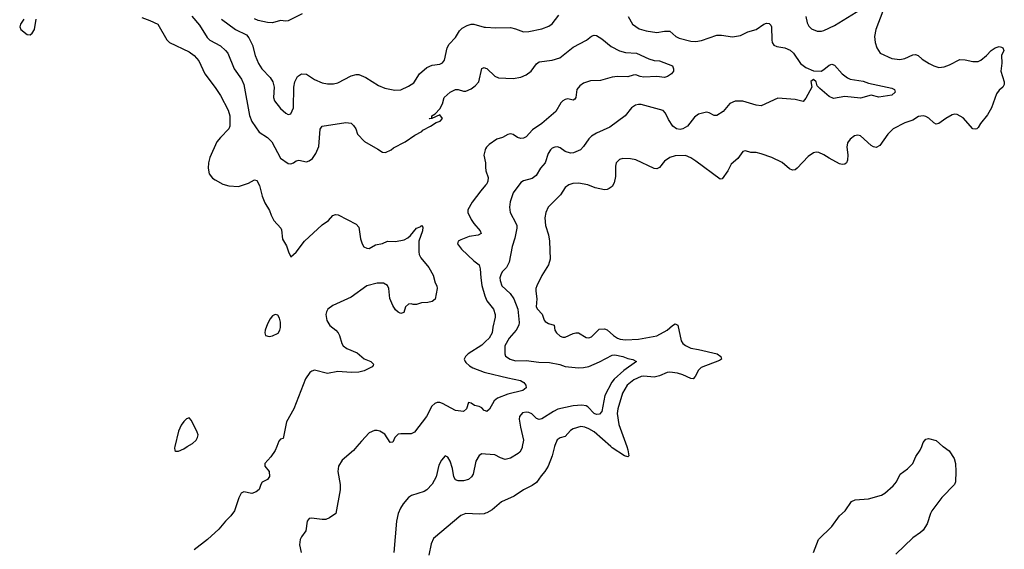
# Model space of a CAD drawing. Header units: inches. Extents: x 1934316 to 2140091, y 524953 to 667329.
# Tile 368 of 384: x 2106434 to 2113970, y 609215 to 613265. Entities that reach past the tile are written whole.
import ezdxf

# ---------------------------------------------------------------- set-up
doc = ezdxf.new("R2010")
doc.units = ezdxf.units.IN
doc.header["$MEASUREMENT"] = 0
for name, color, linetype in [('C1600', 7, 'Continuous'), ('C1601', 7, 'Continuous'), ('C1610', 7, 'Continuous'), ('C1611', 7, 'Continuous')]:
    doc.layers.add(name, color=color, linetype=linetype)

msp = doc.modelspace()

# ---------------------------------------------------------------- linework, layer by layer
at = {"layer": 'C1600', "color": 5}
for points, elevation in [([(2107620.5, 610000), (2107618, 609990), (2107621, 609970), (2107630, 609965.5), (2107650, 609965.7), (2107690, 609982.7), (2107717, 610000)], 220), ([(2108401.4, 610000), (2108390.5, 609969.5), (2108357.5, 609922.5), (2108311, 609870), (2108311, 609850), (2108344, 609810), (2108347.1, 609772.9), (2108331.3, 609750), (2108290, 609728.7), (2108278.8, 609710), (2108267.3, 609672.7), (2108244.9, 609655.1), (2108210, 609642.7), (2108150, 609653.2), (2108130, 609644), (2108110.5, 609609.5), (2108077.3, 609510), (2108050.7, 609470), (2108008.8, 609431.1), (2107957.1, 609370), (2107871.1, 609288.9), (2107770, 609211.8)], 220), ([(2109015.1, 610000), (2108990, 609969.3), (2108902.3, 609897.7), (2108874.9, 609850), (2108868.6, 609810), (2108886.5, 609710), (2108887.6, 609670), (2108853.4, 609490), (2108804.6, 609455.4), (2108777.3, 609442.7), (2108750, 609442), (2108666.7, 609453.3), (2108649.2, 609450.8), (2108634.6, 609430), (2108624.9, 609355.1), (2108590, 609309.5), (2108581.3, 609290), (2108575.3, 609250), (2108587.2, 609190)], 240), ([(2110000, 609942.6), (2109970, 609944.5), (2109950, 609932), (2109926, 609890), (2109905.8, 609790), (2109891.5, 609768.5), (2109868, 609750), (2109830, 609737.7), (2109790, 609737.6), (2109770, 609745.1), (2109755.8, 609770), (2109747.2, 609832.7), (2109730, 609889.5), (2109710, 609919), (2109690, 609929), (2109663.4, 609896.6), (2109642, 609858), (2109620.7, 609770), (2109590, 609712), (2109550.8, 609670), (2109530, 609658), (2109432.8, 609627.2), (2109410, 609612), (2109370, 609563.7), (2109348.8, 609530), (2109331.5, 609490), (2109318.5, 609430), (2109298.7, 609190)], 260), ([(2110000, 609490.5), (2109990, 609487.3), (2109950, 609483.5), (2109850, 609488.2), (2109810, 609472.8), (2109602.2, 609297.8), (2109583.5, 609256.5), (2109564.5, 609170)], 280)]:
    msp.add_lwpolyline(points, dxfattribs=dict(at, elevation=elevation))
at = {"layer": 'C1601', "color": 5}
for points, elevation in [([(2108594.9, 613310), (2108490, 613255.1), (2108470, 613252.7), (2108430, 613259.3), (2108370, 613242), (2108330, 613242.6), (2108258.3, 613258.3), (2108230, 613272)], 260), ([(2106465.5, 613270), (2106440.5, 613230), (2106434, 613210), (2106444, 613190), (2106490, 613150.4), (2106514, 613150), (2106530, 613161.1), (2106547.4, 613190), (2106559.1, 613270)], 220), ([(2107370, 613280.4), (2107430, 613259.5), (2107491, 613230), (2107561, 613110), (2107581, 613090), (2107730, 613018.9), (2107770.4, 612990), (2107806, 612950), (2107850.3, 612850.3), (2107930, 612747.3), (2107970, 612686), (2108030, 612574), (2108042.7, 612530), (2108041.6, 612450), (2108035.2, 612430), (2107970, 612363.7), (2107943.5, 612330), (2107888.6, 612211.4), (2107879.2, 612170), (2107876.9, 612130), (2107884.9, 612084.9), (2107910, 612053.1), (2107930, 612039.6), (2107990, 612007.7), (2108034, 611994), (2108109.7, 611990.3), (2108184.2, 612015.8), (2108230, 612040.5), (2108250, 612035.5), (2108270, 611996), (2108290, 611916), (2108310, 611864), (2108346, 611806), (2108358, 611770), (2108380.4, 611730), (2108433.4, 611670), (2108438.7, 611658.7), (2108446.7, 611586.7), (2108475.8, 611535.8), (2108490.5, 611490.5), (2108510, 611451.3), (2108550, 611486), (2108612.7, 611570), (2108750, 611695.5), (2108798, 611730), (2108830, 611766.8), (2108850, 611776.3), (2108872.8, 611772.8), (2109010, 611702), (2109030, 611678), (2109043.5, 611590), (2109054.6, 611550), (2109068.9, 611528.9), (2109090, 611516.6), (2109110, 611515.7), (2109156.4, 611543.6), (2109210, 611552.4), (2109250, 611570.8), (2109310.8, 611569.2), (2109377.7, 611582.3), (2109404.2, 611595.8), (2109425.9, 611614.1), (2109470, 611670.5), (2109498.6, 611681.4), (2109510, 611692), (2109518.8, 611678.8), (2109517.1, 611650), (2109490.3, 611570), (2109488.4, 611490), (2109492, 611470), (2109504.5, 611444.5), (2109566, 611370), (2109599.3, 611310), (2109613, 611253), (2109626, 611230), (2109630.5, 611210.5), (2109613.2, 611126.8), (2109590.4, 611109.6), (2109558, 611102), (2109510, 611099.5), (2109470, 611086.6), (2109446.3, 611086.3), (2109430, 611092.7), (2109410, 611089), (2109386.8, 611070), (2109373.7, 611026.3), (2109350, 611019.3), (2109330, 611029.6), (2109310, 611047.3), (2109290, 611079.3), (2109268.1, 611131.9), (2109259.5, 611210), (2109250, 611233.2), (2109218, 611250), (2109170, 611251.2), (2109090, 611229.6), (2108970, 611142), (2108830, 611080.5), (2108792.2, 611050), (2108781.1, 611030), (2108776.5, 611010), (2108784.2, 610964.2), (2108806.9, 610926.9), (2108853, 610890), (2108870.4, 610870), (2108881.6, 610850), (2108899.1, 610790), (2108910.4, 610770.4), (2108938, 610750), (2109017.2, 610717.2), (2109070, 610670.6), (2109121, 610650), (2109142.8, 610630), (2109139.8, 610620.2), (2109132, 610610), (2109070, 610580.5), (2109030, 610569.7), (2108970, 610566.9), (2108870, 610573.6), (2108790, 610558.5), (2108690, 610584.5), (2108670, 610578), (2108654, 610566), (2108621.7, 610518.3), (2108533.4, 610290), (2108475.6, 610190), (2108450, 610062), (2108430, 610058), (2108416.9, 610043.1), (2108401.4, 610000)], 220), ([(2107751.4, 613291.4), (2107810, 613222.6), (2107869.6, 613129.6), (2107890, 613109.3), (2107970, 613063.8), (2108010.2, 613030), (2108026, 613010), (2108075.9, 612890), (2108130.8, 612810.8), (2108149.2, 612770), (2108192.7, 612532.7), (2108210, 612485.5), (2108265.7, 612405.7), (2108330, 612364), (2108364, 612330), (2108430, 612206.4), (2108490, 612164.9), (2108510, 612162.6), (2108530, 612170.3), (2108550, 612185.3), (2108570, 612190.4), (2108630, 612178), (2108650, 612184.9), (2108675.4, 612204.6), (2108699.5, 612240.5), (2108724.2, 612295.8), (2108733.4, 612426.6), (2108749.8, 612450.2), (2108930, 612479.1), (2108970, 612474), (2108990, 612456), (2109007.3, 612430), (2109019.1, 612390), (2109072.2, 612332.2), (2109175.9, 612275.9), (2109210.8, 612250.8), (2109233.2, 612250), (2109277.6, 612270), (2109295.4, 612284.6), (2109384.5, 612330), (2109458, 612382), (2109511.6, 612410), (2109520.1, 612419.9), (2109579.3, 612450), (2109620.8, 612479.2), (2109651.3, 612490), (2109669.3, 612510), (2109650, 612537.2), (2109588, 612508), (2109570, 612506), (2109568, 612510), (2109587.3, 612512.7), (2109588.7, 612530), (2109614.6, 612545.4), (2109650, 612584), (2109670, 612620.7), (2109683.5, 612670), (2109730, 612710.2), (2109770, 612731.3), (2109790, 612731.4), (2109830, 612718.6), (2109850, 612719.3), (2109890, 612737.1), (2109921.5, 612758.5), (2109948.7, 612790), (2109970, 612890.7), (2109990, 612898), (2110000, 612894.2)], 240), ([(2107979.6, 613270), (2108086.7, 613190), (2108169.2, 613149.2), (2108186.7, 613126.7), (2108216.5, 613070), (2108236.9, 612990), (2108260.8, 612930), (2108286.5, 612890), (2108350, 612823.2), (2108371, 612790), (2108382.7, 612750), (2108376.5, 612670), (2108384.2, 612644.2), (2108430, 612584.9), (2108470, 612550.6), (2108490, 612540.5), (2108510, 612545.5), (2108529.7, 612590), (2108531.5, 612748.5), (2108539.3, 612790), (2108559.7, 612830), (2108590, 612850.3), (2108630, 612847.4), (2108690, 612807.4), (2108750, 612783.1), (2108790, 612773.4), (2108834.7, 612774.7), (2108870, 612781.5), (2108970, 612836.5), (2109010, 612846.2), (2109030, 612844.7), (2109082.5, 612822.5), (2109181.2, 612761.2), (2109230, 612740.3), (2109304.7, 612724.7), (2109350, 612727.4), (2109410, 612755.3), (2109450, 612782.4), (2109495.1, 612850), (2109550, 612899.5), (2109590, 612917.4), (2109650, 612924), (2109670, 612934), (2109684.4, 612955.6), (2109706, 613050), (2109722, 613078), (2109770, 613128.4), (2109800.6, 613179.4), (2109821.1, 613198.9), (2109858.9, 613221.1), (2109889.9, 613230.1), (2109910, 613230.9), (2109990, 613208.4), (2110000, 613207.8)], 260), ([(2110000, 612277.4), (2109995.5, 612270), (2109987.7, 612230), (2109999.1, 612170), (2110000, 612136.2)], 240), ([(2110000, 611998.3), (2109963, 611957), (2109898, 611870), (2109863, 611810), (2109863.8, 611790), (2109890, 611738), (2109910, 611706), (2109957.3, 611650), (2109966.8, 611630), (2109942.8, 611617.2), (2109873.7, 611606.3), (2109810, 611580.5), (2109790.7, 611570), (2109786, 611550), (2109814.4, 611510), (2109910, 611420.3), (2109950.4, 611390), (2109959.7, 611359.7), (2109962.6, 611290), (2109971.6, 611231.6), (2109993.9, 611153.9), (2110000, 611139.4)], 240), ([(2110000, 610803.3), (2109970, 610774.8), (2109867.4, 610710), (2109845.7, 610690), (2109837, 610670), (2109843.1, 610650), (2109850, 610642.4), (2109877.5, 610617.5), (2109902.7, 610602.7), (2109990, 610570.2), (2110000, 610567.8)], 240), ([(2110000, 610272.7), (2109990, 610276), (2109970, 610296.2), (2109950, 610307), (2109915.9, 610315.9), (2109890, 610333.2), (2109870, 610338), (2109854, 610290), (2109830, 610269.6), (2109770, 610275.4), (2109670, 610331.1), (2109650, 610337.4), (2109630, 610337.4), (2109610.8, 610330), (2109589.2, 610310.8), (2109548.8, 610230), (2109456, 610110), (2109430, 610097.2), (2109350, 610099.1), (2109330, 610094.3), (2109304.2, 610070), (2109290, 610033.2), (2109270, 610032.7), (2109230, 610094.5), (2109190, 610118), (2109170, 610123.7), (2109150, 610122.7), (2109110, 610105.2), (2109050, 610042.7), (2109015.1, 610000)], 240), ([(2107717, 610000), (2107755.5, 610024.5), (2107784, 610050), (2107795.8, 610070), (2107799.7, 610090), (2107792.8, 610110), (2107750, 610199), (2107730, 610221.2), (2107710, 610212.7), (2107690, 610192), (2107670, 610163.7), (2107650, 610117.2), (2107620.5, 610000)], 220)]:
    msp.add_lwpolyline(points, dxfattribs=dict(at, elevation=elevation))
at = {"layer": 'C1601', "color": 5, "elevation": 220}
msp.add_lwpolyline([(2108390, 611009.7), (2108370, 610999.6), (2108350, 610976.2), (2108330, 610938), (2108312.6, 610890), (2108310.3, 610870), (2108315.5, 610850), (2108342.3, 610842.3), (2108370, 610846.4), (2108412.6, 610867.4), (2108426.2, 610890), (2108431.2, 610910), (2108431.2, 610951.2), (2108423, 610983.1), (2108410, 611004.7)], close=True, dxfattribs=at)
at = {"layer": 'C1610', "color": 5}
for points, elevation in [([(2110527.6, 610000), (2110509.2, 609930), (2110477.8, 609850), (2110454.2, 609810), (2110424.4, 609775.6), (2110390, 609724.8), (2110357.1, 609702.9), (2110290.4, 609670), (2110219.1, 609620.9), (2110122, 609578), (2110050, 609515.8), (2110010, 609493.7), (2110000, 609490.5)], 280), ([(2110281, 610000), (2110279.2, 609990), (2110262, 609958), (2110250, 609946.4), (2110190, 609912.1), (2110150, 609900.9), (2110114.3, 609914.3), (2110070, 609938.3), (2110000, 609942.6)], 260), ([(2111081, 610000), (2111090, 609974.8), (2111096.4, 609930), (2111090, 609922.9), (2111062, 609930), (2110970, 609990.7), (2110959.3, 610000)], 280), ([(2112509.8, 609190.2), (2112548.8, 609290), (2112649.9, 609390.1), (2112710, 609470.3), (2112753.3, 609510), (2112799.5, 609580.5), (2112827.5, 609592.5), (2112930, 609602), (2113030, 609628.8), (2113055.4, 609644.6), (2113119.6, 609700.4), (2113145.1, 609730), (2113173.6, 609790), (2113229.8, 609830.2), (2113269.6, 609870), (2113294.3, 609925.7), (2113327.5, 609972.5), (2113338.1, 610000)], 280), ([(2113502.1, 610000), (2113547.5, 609967.5), (2113586, 609910), (2113597.3, 609870), (2113600.5, 609810), (2113596.4, 609730), (2113588, 609710), (2113493.1, 609610), (2113416.5, 609510), (2113404.9, 609490), (2113379.5, 609410), (2113350, 609362), (2113330, 609342.9), (2113270, 609302.9), (2113141.2, 609178.8)], 280)]:
    msp.add_lwpolyline(points, dxfattribs=dict(at, elevation=elevation))
at = {"layer": 'C1611', "color": 5}
for points, elevation in [([(2113041.3, 613330), (2112986.7, 613190), (2112976.3, 613136.3), (2112980.7, 613090), (2112994, 613050), (2113021, 613010), (2113108.5, 612968.5), (2113170, 612960.4), (2113210, 612968.5), (2113270, 612997), (2113290, 612999.5), (2113310, 612990.4), (2113342.5, 612962.5), (2113394.9, 612930), (2113430, 612911.6), (2113470, 612898.9), (2113510, 612905.3), (2113550, 612920.3), (2113630, 612960.3), (2113670, 612958.9), (2113730, 612944.6), (2113770, 612945.3), (2113790, 612955.3), (2113833.6, 612990), (2113870, 613028), (2113899.3, 613050), (2113930, 613058.7), (2113950, 613054), (2113958.8, 613050), (2113967.3, 613030), (2113948, 612990), (2113951.7, 612931.7), (2113943.6, 612870), (2113970.2, 612790), (2113970.3, 612770), (2113957.8, 612750), (2113930, 612725.3), (2113910, 612698), (2113872.6, 612590), (2113842, 612538), (2113788.2, 612470), (2113770, 612439.3), (2113758.8, 612430), (2113750, 612426.6), (2113729.4, 612430), (2113654.7, 612514.7), (2113610, 612539.6), (2113590, 612543.6), (2113570, 612536.3), (2113523.8, 612510), (2113470.2, 612469.8), (2113450, 612466.6), (2113430, 612475.1), (2113391.7, 612511.7), (2113370, 612524), (2113350, 612529.8), (2113314.3, 612525.7), (2113270, 612496.3), (2113210, 612476.4), (2113118.4, 612430), (2113077.6, 612390), (2113016.5, 612303.5), (2112990, 612287), (2112970, 612291.6), (2112950, 612303), (2112870, 612375.8), (2112850, 612383), (2112824.2, 612375.8), (2112790.6, 612350), (2112770, 612322), (2112765.3, 612290), (2112771.8, 612231.8), (2112770.3, 612190), (2112762, 612170), (2112750, 612159.5), (2112730, 612158), (2112710, 612163.5), (2112630, 612205.7), (2112590, 612232.3), (2112550, 612248.5), (2112529.2, 612250.8), (2112510, 612246.3), (2112470, 612219.7), (2112386, 612130), (2112370, 612116.9), (2112350, 612113.3), (2112325.5, 612125.5), (2112270, 612173.6), (2112191.2, 612211.2), (2112110, 612239.5), (2112070, 612249.2), (2112030, 612249.3), (2111990, 612262.7), (2111970, 612256), (2111930, 612202.7), (2111880.3, 612159.7), (2111854.9, 612110), (2111810, 612049), (2111795.2, 612044.8), (2111610, 612184.2), (2111570, 612209.6), (2111530, 612225.1), (2111450, 612223.6), (2111409.1, 612210.9), (2111370, 612182.9), (2111330, 612134.5), (2111310, 612123.6), (2111290, 612126), (2111150, 612192.8), (2111110, 612201.1), (2111050, 612203), (2111024.4, 612195.6), (2111000.3, 612170), (2110994.8, 612145.2), (2110993.3, 612066.7), (2110983.4, 612016.6), (2110970, 611989.3), (2110947.1, 611972.9), (2110930, 611965.6), (2110910, 611964.7), (2110839.2, 611979.2), (2110782.5, 612002.5), (2110710, 612015.8), (2110668.8, 612011.2), (2110638, 612002), (2110610, 611982), (2110574.1, 611925.9), (2110479.5, 611830), (2110460.3, 611790), (2110453.4, 611750), (2110457.6, 611690), (2110480.5, 611619.5), (2110490.3, 611570), (2110494.2, 611434.2), (2110480.3, 611390), (2110431.4, 611308.6), (2110392.9, 611230), (2110385.3, 611210), (2110384.7, 611190), (2110393, 611130), (2110387.7, 611070), (2110397.8, 611050), (2110432.7, 611012.7), (2110447.4, 610967.4), (2110456.4, 610956.4), (2110482.7, 610942.7), (2110526, 610930), (2110530.4, 610890), (2110541.6, 610870), (2110570, 610845.3), (2110590, 610837), (2110610, 610836), (2110670, 610864.2), (2110690, 610870.3), (2110710, 610870.3), (2110770, 610834.6), (2110790, 610832.6), (2110810, 610840.7), (2110870, 610898.7), (2110910, 610902), (2110930, 610892.4), (2110978.3, 610850), (2111009.6, 610829.6), (2111030, 610821.4), (2111070, 610817), (2111170, 610821.8), (2111310, 610846.5), (2111389.7, 610890), (2111430, 610927), (2111450, 610939.5), (2111471.4, 610930), (2111498.2, 610810), (2111510.3, 610790), (2111530, 610772.4), (2111570, 610753.4), (2111630, 610744), (2111771.3, 610710), (2111801, 610690), (2111806.8, 610670), (2111790, 610659.5), (2111650, 610605.1), (2111630, 610583.6), (2111604.8, 610535.2), (2111590, 610519.7), (2111570, 610520.4), (2111509.9, 610549.9), (2111470, 610563.1), (2111410, 610570.6), (2111390, 610567.1), (2111330, 610541.7), (2111290, 610532.3), (2111210, 610538.8), (2111190, 610536.4), (2111134.7, 610510), (2111082.9, 610470), (2111048, 610410), (2111011, 610290), (2111007.5, 610252.5), (2111020.1, 610170), (2111081, 610000)], 280), ([(2112450.3, 613290), (2112461.5, 613241.5), (2112474.9, 613214.9), (2112494.9, 613194.9), (2112536.7, 613176.7), (2112570, 613177), (2112590, 613182), (2112670, 613221.1), (2112870, 613342.3)], 280), ([(2110000, 613207.8), (2110077.2, 613202.7), (2110190, 613204.2), (2110230, 613195.3), (2110290, 613172.4), (2110330, 613175.3), (2110430, 613195.3), (2110485.1, 613214.9), (2110510, 613233.4), (2110561.6, 613298.4)], 260), ([(2111090.3, 613290), (2111125.3, 613230), (2111176, 613196), (2111230, 613178.4), (2111310, 613168.1), (2111370, 613178), (2111410, 613176.4), (2111456.1, 613136.1), (2111482.8, 613122.8), (2111570, 613099.8), (2111610, 613097.6), (2111653.1, 613106.9), (2111770, 613146.3), (2111806, 613146), (2111890, 613133), (2111950, 613143.8), (2112007.7, 613172.3), (2112070, 613190.4), (2112128.9, 613231.1), (2112150, 613237.7), (2112170, 613236), (2112183.4, 613223.4), (2112189.2, 613209.2), (2112190.2, 613110), (2112193.8, 613090), (2112205.7, 613070), (2112230, 613059.3), (2112290, 613050.8), (2112330, 613033), (2112355.8, 613010), (2112409.6, 612929.6), (2112450, 612899.3), (2112510, 612875), (2112567.7, 612872.3), (2112590, 612883.6), (2112630, 612918.3), (2112650, 612923.6), (2112670, 612916.5), (2112730, 612851.6), (2112770, 612819.6), (2112790, 612810.3), (2112890, 612794), (2112930, 612780.2), (2113110, 612741.3), (2113130.5, 612730), (2113134.9, 612710), (2113110, 612688.4), (2113010, 612673.3), (2112950, 612688.2), (2112870, 612664.2), (2112750, 612677.4), (2112661.8, 612661.8), (2112630, 612676.4), (2112557.9, 612737.9), (2112538.7, 612758.7), (2112529.4, 612790), (2112510, 612807), (2112488.2, 612791.8), (2112497.1, 612750), (2112450, 612664.5), (2112430, 612638), (2112370, 612654.7), (2112236.3, 612663.7), (2112110, 612606), (2112070, 612611.5), (2111970, 612641), (2111910, 612641.5), (2111870, 612624.8), (2111817.6, 612562.4), (2111770, 612531.2), (2111750, 612531.5), (2111710, 612553.6), (2111690, 612557.6), (2111630, 612542.4), (2111599.7, 612520.3), (2111545.2, 612450), (2111510.3, 612430), (2111490, 612426.1), (2111460.7, 612430), (2111433.3, 612450), (2111400.9, 612500.9), (2111377.7, 612550), (2111358, 612570), (2111190, 612616.8), (2111170, 612616.4), (2111147.3, 612610), (2111116.3, 612590), (2111067.3, 612530), (2110950, 612442), (2110850, 612396.3), (2110810, 612373.3), (2110790, 612353.6), (2110750, 612294.5), (2110726.8, 612270), (2110672.9, 612247.1), (2110650, 612244.4), (2110610, 612257.3), (2110570, 612285.1), (2110550, 612291.6), (2110530, 612291.3), (2110510, 612282), (2110497, 612270), (2110478.3, 612241.7), (2110455.2, 612170), (2110420.3, 612130), (2110387, 612073), (2110357.3, 612050), (2110290, 612033.7), (2110270, 612020.7), (2110210, 611940.9), (2110189.2, 611870.8), (2110183.2, 611830), (2110188, 611790), (2110230.9, 611710), (2110237.9, 611690), (2110238.2, 611670), (2110224.7, 611595.3), (2110204.2, 611530), (2110179.6, 611410), (2110158.8, 611370), (2110130, 611339.7), (2110119, 611321), (2110110.2, 611290), (2110110.9, 611270), (2110125.4, 611230), (2110189.1, 611170), (2110215, 611130), (2110246.8, 611050), (2110256.9, 610950), (2110253.8, 610930), (2110234.5, 610890), (2110181.1, 610830), (2110146.7, 610770), (2110147, 610710), (2110153.1, 610693.1), (2110188.2, 610670), (2110230, 610657.4), (2110310, 610657.6), (2110406.5, 610646.5), (2110490, 610644), (2110567, 610627), (2110610, 610612.6), (2110710, 610603.2), (2110750, 610604), (2110790, 610612.9), (2110872.5, 610647.5), (2110970, 610699.6), (2110990, 610701.5), (2111050, 610690.2), (2111090, 610673.8), (2111126.4, 610666.4), (2111154, 610650), (2111058.7, 610581.3), (2110983.4, 610516.6), (2110966, 610494), (2110913.7, 610390), (2110890.9, 610269.1), (2110871.2, 610248.8), (2110850, 610245.3), (2110830, 610252.6), (2110783.6, 610303.6), (2110770, 610311.7), (2110737, 610317), (2110670, 610310.9), (2110554, 610286), (2110520.3, 610270), (2110430, 610212.8), (2110410, 610208.3), (2110390, 610215.1), (2110354, 610250), (2110330, 610260.7), (2110310, 610264.2), (2110282.8, 610257.3), (2110259.5, 610230), (2110257, 610210), (2110266, 610150), (2110290.2, 610050), (2110281, 610000)], 260), ([(2110000, 612894.2), (2110010, 612890.5), (2110070, 612832.7), (2110099.2, 612819.2), (2110210, 612816.1), (2110270, 612825.2), (2110310, 612842.3), (2110347.8, 612870), (2110390, 612928), (2110410, 612942.4), (2110510, 612955.9), (2110567, 612973.1), (2110670, 613053.7), (2110771.5, 613108.5), (2110810, 613138.8), (2110830, 613147.3), (2110850, 613144), (2110890, 613119.3), (2110960.4, 613060.4), (2111025.6, 613025.6), (2111070, 613015.2), (2111154.8, 613010), (2111250, 612964.4), (2111290, 612954), (2111331.3, 612950), (2111430, 612912), (2111438, 612890), (2111438, 612870), (2111422, 612850), (2111392, 612830), (2111370, 612822.7), (2111309.6, 612829.7), (2111210, 612826), (2111184, 612830), (2111150, 612843.6), (2111130, 612841.6), (2111090, 612828.3), (2111010, 612829.7), (2110970, 612825.1), (2110880.3, 612799.8), (2110803.8, 612796.2), (2110750, 612778.7), (2110720.3, 612759.7), (2110698.7, 612730), (2110692, 612670), (2110683.4, 612656.6), (2110670, 612649.6), (2110630, 612659.6), (2110610, 612655.6), (2110590, 612644.2), (2110577, 612630), (2110537.4, 612562.6), (2110430, 612470.9), (2110358.2, 612421.8), (2110310, 612369.6), (2110290, 612358), (2110270, 612356.3), (2110244.9, 612364.9), (2110210, 612387.6), (2110190, 612391.2), (2110170, 612386.6), (2110130, 612363), (2110087.3, 612350), (2110027.7, 612310), (2110007.7, 612290), (2110000, 612277.4)], 240), ([(2110000, 612136.2), (2110000.7, 612110), (2110019.3, 612059.3), (2110017.6, 612030), (2110010, 612009.5), (2110000, 611998.3)], 240), ([(2110000, 611139.4), (2110010, 611115.3), (2110060.2, 611050), (2110073.6, 611010), (2110072.6, 610990), (2110054.9, 610914.9), (2110050.2, 610870), (2110028.1, 610830), (2110000, 610803.3)], 240), ([(2110000, 610567.8), (2110170, 610525.8), (2110266.9, 610506.9), (2110293.4, 610490), (2110306.8, 610470), (2110310.8, 610450), (2110284.7, 610430), (2110170, 610401), (2110090.2, 610369.8), (2110066.3, 610350), (2110030, 610286.6), (2110010, 610269.4), (2110000, 610272.7)], 240), ([(2110959.3, 610000), (2110830, 610112.4), (2110790, 610137.2), (2110759, 610150), (2110730, 610152.9), (2110670, 610135.6), (2110650, 610122.6), (2110610, 610078), (2110570, 610066.6), (2110548.5, 610051.5), (2110530, 610009.3), (2110527.6, 610000)], 280), ([(2113338.1, 610000), (2113350, 610031), (2113370, 610056.3), (2113390, 610062), (2113450, 610046.8), (2113500.9, 610000.9), (2113502.1, 610000)], 280)]:
    msp.add_lwpolyline(points, dxfattribs=dict(at, elevation=elevation))

doc.saveas('drawing.dxf')
